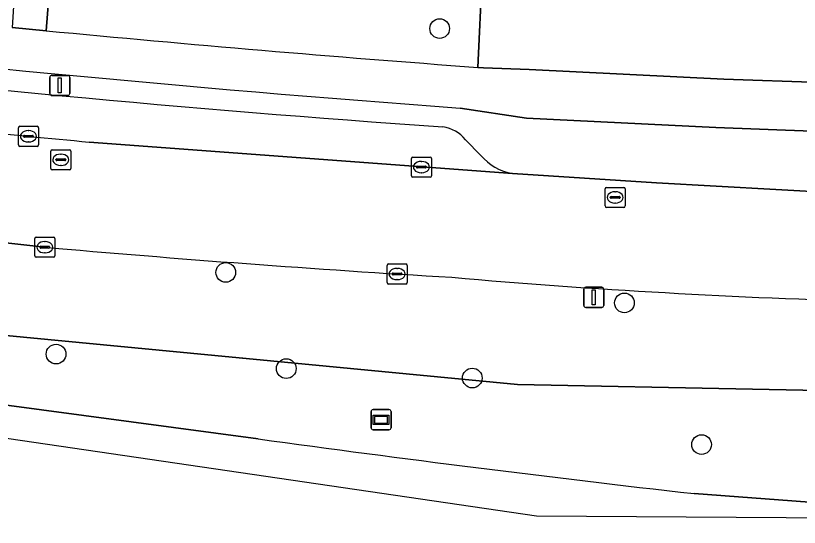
# Model space of a CAD drawing. Extents: x 162250 to 162661, y 380743 to 381606.
# Drawn here: x 162339.15 to 162378.1, y 380743.6 to 380769.04 of the extents above; entities that cross this region are included whole.
import ezdxf

# ---------------------------------------------------------------- set-up
doc = ezdxf.new("R2010")
doc.units = 0
for name, color, linetype in [('IMGEO_Berm_groen', 7, 'Continuous'), ('IMGEO_Berm_open', 7, 'Continuous'), ('IMGEO_Boom', 7, 'Continuous'), ('IMGEO_Fietspad_open', 7, 'Continuous'), ('IMGEO_Kolk', 7, 'Continuous'), ('IMGEO_Lichtmast', 7, 'Continuous'), ('IMGEO_Parkeervlak_open', 7, 'Continuous'), ('IMGEO_Rijbaan_lokaal_gesloten', 7, 'Continuous'), ('IMGEO_Rioolput', 7, 'Continuous'), ('IMGEO_Verkeersbordpaal', 7, 'Continuous'), ('IMGEO_Verklikker', 7, 'Continuous'), ('IMGEO_Voetpad_open', 7, 'Continuous')]:
    doc.layers.add(name, color=color, linetype=linetype)

msp = doc.modelspace()

# ---------------------------------------------------------------- linework, layer by layer
at = {"layer": 'IMGEO_Berm_groen'}
for points in [[(162360.912, 380772.3), (162341.029, 380773.386), (162340.902, 380771.261), (162340.66, 380768.29)], [(162362.122, 380766.467), (162362.328, 380771.076)], [(162340.445, 380757.542), (162336.426, 380757.992), (162317.845, 380760.071), (162310.873, 380761.062), (162301.002, 380762.412), (162297.264, 380762.965), (162282.522, 380765.144), (162269.09, 380767.235)], [(162325.638, 380751.397), (162334.985, 380750.161), (162336.758, 380753.324), (162364.084, 380750.702), (162399.119, 380750), (162400.616, 380749.97), (162403.266, 380748.391), (162404.826, 380747.208), (162407.436, 380744.677), (162408.039, 380743.876), (162448.59, 380743.6)], [(162408.039, 380743.876), (162407.436, 380744.677), (162404.826, 380747.208), (162403.266, 380748.391), (162400.616, 380749.97), (162399.119, 380750), (162364.084, 380750.702), (162336.758, 380753.324), (162334.985, 380750.161), (162336.201, 380750), (162351.194, 380747.999)], [(162372.871, 380745.275), (162389.847, 380744), (162408.039, 380743.876)]]:
    msp.add_lwpolyline(points, dxfattribs=at)
for centre, radius, start, end in [((162434.296, 381743.41), 979.606, 264.514989, 265.774817), ((162401.278, 381439.24), 684.406, 264.900541, 266.610925), ((162391.291, 381105.662), 350.958, 265.01902, 268.49316), ((162475.511, 381649.673), 910.204, 262.149928, 263.525223)]:
    msp.add_arc(centre, radius, start, end, dxfattribs=at)
at = {"layer": 'IMGEO_Berm_open'}
for points in [[(162382.962, 380763.101), (162378.725, 380763.288), (162373.944, 380763.475), (162364.536, 380763.945), (162361.246, 380764.444)], [(162361.498, 380762.871), (162362.268, 380762.092)], [(162363.837, 380761.194), (162370.995, 380760.72), (162379.893, 380760.231)]]:
    msp.add_lwpolyline(points, dxfattribs=at)
for centre, radius, start, end in [((162431.743, 381719.157), 957.313, 263.335267, 265.776878), ((162415.062, 381549.119), 787.508, 263.255087, 266.018713), ((162360.109, 380761.746), 1.787, 38.9993, 81.1236), ((162364.245, 380763.726), 2.564, 219.5757, 260.8559)]:
    msp.add_arc(centre, radius, start, end, dxfattribs=at)
at = {"layer": 'IMGEO_Boom'}
for centre in [(162360.221, 380768.397), (162349.592, 380756.274), (162369.405, 380754.756), (162341.156, 380752.212), (162352.598, 380751.49), (162361.843, 380751.022), (162373.238, 380747.716)]:
    msp.add_circle(centre, 0.489, dxfattribs=at)
at = {"layer": 'IMGEO_Fietspad_open'}
for points in [[(162340.66, 380768.29), (162338.97, 380768.457)], [(162387.255, 380765.402), (162382.504, 380765.547), (162379.357, 380765.701), (162379.159, 380765.711), (162374.346, 380765.874), (162364.674, 380766.364), (162362.396, 380766.447), (162362.122, 380766.467)], [(162361.246, 380764.444), (162364.536, 380763.945), (162373.944, 380763.475), (162378.725, 380763.288), (162382.962, 380763.101)]]:
    msp.add_lwpolyline(points, dxfattribs=at)
for centre, radius, start, end in [((162431.743, 381719.157), 957.313, 263.335267, 265.776878), ((162434.296, 381743.41), 979.606, 264.514989, 265.774817)]:
    msp.add_arc(centre, radius, start, end, dxfattribs=at)
at = {"layer": 'IMGEO_Kolk'}
for p, q in [((162339.358, 380763.541), (162340.21, 380763.541)), ((162339.283, 380762.615), (162339.283, 380763.467)), ((162339.771, 380763.321), (162339.796, 380763.321)), ((162340.284, 380763.467), (162340.284, 380762.615)), ((162339.542, 380763.035), (162339.542, 380763.047)), ((162339.98, 380762.998), (162339.582, 380762.998)), ((162339.585, 380763.084), (162339.983, 380763.084)), ((162339.794, 380762.761), (162339.769, 380762.761)), ((162340.026, 380763.047), (162340.026, 380763.035)), ((162340.21, 380762.541), (162339.358, 380762.541)), ((162358.814, 380761.083), (162358.814, 380761.935)), ((162358.889, 380762.009), (162359.741, 380762.009)), ((162359.815, 380761.935), (162359.815, 380761.083)), ((162359.116, 380761.552), (162359.514, 380761.552)), ((162359.302, 380761.789), (162359.327, 380761.789)), ((162359.073, 380761.503), (162359.073, 380761.515)), ((162359.511, 380761.466), (162359.113, 380761.466)), ((162359.325, 380761.229), (162359.3, 380761.229)), ((162359.557, 380761.515), (162359.557, 380761.503)), ((162359.741, 380761.009), (162358.889, 380761.009)), ((162340.098, 380757.101), (162340.098, 380757.953)), ((162340.173, 380758.027), (162341.025, 380758.027)), ((162340.586, 380757.807), (162340.611, 380757.807)), ((162341.099, 380757.953), (162341.099, 380757.101)), ((162340.357, 380757.521), (162340.357, 380757.533)), ((162340.795, 380757.484), (162340.397, 380757.484)), ((162340.4, 380757.57), (162340.798, 380757.57)), ((162340.841, 380757.533), (162340.841, 380757.521)), ((162341.025, 380757.027), (162340.173, 380757.027)), ((162340.609, 380757.247), (162340.584, 380757.247)), ((162357.605, 380755.769), (162357.605, 380756.621)), ((162357.68, 380756.695), (162358.532, 380756.695)), ((162358.093, 380756.475), (162358.118, 380756.475)), ((162358.606, 380756.621), (162358.606, 380755.769)), ((162357.864, 380756.189), (162357.864, 380756.201)), ((162358.302, 380756.152), (162357.904, 380756.152)), ((162357.907, 380756.238), (162358.305, 380756.238)), ((162358.348, 380756.201), (162358.348, 380756.189)), ((162358.532, 380755.695), (162357.68, 380755.695)), ((162358.116, 380755.915), (162358.091, 380755.915))]:
    msp.add_line(p, q, dxfattribs=at)
for points in [[(162339.358, 380763.541), (162340.21, 380763.541)], [(162339.283, 380762.615), (162339.283, 380763.467)], [(162340.284, 380763.467), (162340.284, 380762.615)], [(162340.21, 380762.541), (162339.358, 380762.541)], [(162358.814, 380761.083), (162358.814, 380761.935)], [(162358.889, 380762.009), (162359.741, 380762.009)], [(162359.815, 380761.935), (162359.815, 380761.083)], [(162359.741, 380761.009), (162358.889, 380761.009)], [(162340.098, 380757.101), (162340.098, 380757.953)], [(162340.173, 380758.027), (162341.025, 380758.027)], [(162341.099, 380757.953), (162341.099, 380757.101)], [(162341.025, 380757.027), (162340.173, 380757.027)], [(162357.605, 380755.769), (162357.605, 380756.621)], [(162357.68, 380756.695), (162358.532, 380756.695)], [(162358.606, 380756.621), (162358.606, 380755.769)], [(162358.532, 380755.695), (162357.68, 380755.695)]]:
    msp.add_lwpolyline(points, dxfattribs=at)
for centre, radius, start, end in [((162339.36, 380763.465), 0.0765, 91.552, 178.448), ((162339.36, 380763.465), 0.0765, 91.552, 178.448), ((162340.208, 380763.465), 0.0765, 1.552, 88.448), ((162340.208, 380763.465), 0.0765, 1.552, 88.448), ((162339.582, 380763.044), 0.0403, 85.8775, 175.7526), ((162339.579, 380763.034), 0.0366, 178.938, 274.7102), ((162339.983, 380763.041), 0.043, 264.8664, 352.4533), ((162339.987, 380763.046), 0.0386, 1.7309, 96.639), ((162339.36, 380762.617), 0.0765, 181.552, 268.448), ((162339.36, 380762.617), 0.0765, 181.552, 268.448), ((162340.208, 380762.617), 0.0765, 271.552, 358.448), ((162340.208, 380762.617), 0.0765, 271.552, 358.448), ((162358.891, 380761.933), 0.0765, 91.552, 178.448), ((162358.891, 380761.933), 0.0765, 91.552, 178.448), ((162359.739, 380761.933), 0.0765, 1.552, 88.448), ((162359.739, 380761.933), 0.0765, 1.552, 88.448), ((162359.113, 380761.512), 0.0403, 85.8775, 175.7526), ((162359.518, 380761.514), 0.0386, 1.7309, 96.639), ((162359.11, 380761.502), 0.0366, 178.938, 274.7102), ((162359.514, 380761.509), 0.043, 264.8664, 352.4533), ((162358.891, 380761.085), 0.0765, 181.552, 268.448), ((162358.891, 380761.085), 0.0765, 181.552, 268.448), ((162359.739, 380761.085), 0.0765, 271.552, 358.448), ((162359.739, 380761.085), 0.0765, 271.552, 358.448), ((162340.175, 380757.951), 0.0765, 91.552, 178.448), ((162340.175, 380757.951), 0.0765, 91.552, 178.448), ((162341.023, 380757.951), 0.0765, 1.552, 88.448), ((162341.023, 380757.951), 0.0765, 1.552, 88.448), ((162340.397, 380757.53), 0.0403, 85.8775, 175.7526), ((162340.394, 380757.52), 0.0366, 178.938, 274.7102), ((162340.798, 380757.527), 0.043, 264.8664, 352.4533), ((162340.802, 380757.532), 0.0386, 1.7309, 96.639), ((162340.175, 380757.103), 0.0765, 181.552, 268.448), ((162340.175, 380757.103), 0.0765, 181.552, 268.448), ((162341.023, 380757.103), 0.0765, 271.552, 358.448), ((162341.023, 380757.103), 0.0765, 271.552, 358.448), ((162357.682, 380756.619), 0.0765, 91.552, 178.448), ((162357.682, 380756.619), 0.0765, 91.552, 178.448), ((162358.53, 380756.619), 0.0765, 1.552, 88.448), ((162358.53, 380756.619), 0.0765, 1.552, 88.448), ((162357.904, 380756.198), 0.0403, 85.8775, 175.7526), ((162357.901, 380756.188), 0.0366, 178.938, 274.7102), ((162358.305, 380756.195), 0.043, 264.8664, 352.4533), ((162358.309, 380756.2), 0.0386, 1.7309, 96.639), ((162357.682, 380755.771), 0.0765, 181.552, 268.448), ((162357.682, 380755.771), 0.0765, 181.552, 268.448), ((162358.53, 380755.771), 0.0765, 271.552, 358.448), ((162358.53, 380755.771), 0.0765, 271.552, 358.448)]:
    msp.add_arc(centre, radius, start, end, dxfattribs=at)
for centre, major_axis, ratio, start_param, end_param in [((162339.77, 380763.041), (-0.387, 0.002), 0.722429, 4.712389, 7.853982), ((162339.795, 380763.041), (-0.39, 0.002), 0.717154, 1.570796, 4.712389), ((162359.301, 380761.509), (-0.387, 0.002), 0.722429, 4.712389, 7.853982), ((162359.326, 380761.509), (-0.39, 0.002), 0.717154, 1.570796, 4.712389), ((162340.585, 380757.527), (-0.387, 0.002), 0.722429, 4.712389, 7.853982), ((162340.61, 380757.527), (-0.39, 0.002), 0.717154, 1.570796, 4.712389), ((162358.092, 380756.195), (-0.387, 0.002), 0.722429, 4.712389, 7.853982), ((162358.117, 380756.195), (-0.39, 0.002), 0.717154, 1.570796, 4.712389)]:
    msp.add_ellipse(centre, major_axis=major_axis, ratio=ratio, start_param=start_param, end_param=end_param, dxfattribs=at)
at = {"layer": 'IMGEO_Lichtmast'}
for p, q in [((162340.847, 380765.168), (162340.847, 380765.968)), ((162340.847, 380765.968), (162340.847, 380765.168)), ((162340.947, 380766.068), (162341.737, 380766.068)), ((162341.737, 380766.068), (162340.947, 380766.068)), ((162341.837, 380765.968), (162341.837, 380765.168)), ((162341.837, 380765.168), (162341.837, 380765.968)), ((162341.737, 380765.068), (162340.947, 380765.068)), ((162340.947, 380765.068), (162341.737, 380765.068))]:
    msp.add_line(p, q, dxfattribs=at)
msp.add_lwpolyline([(162341.267, 380765.943), (162341.417, 380765.943), (162341.417, 380765.193), (162341.267, 380765.193), (162341.267, 380765.943)], dxfattribs=at)
for centre, start, end in [((162340.947, 380765.968), 90, 180), ((162340.947, 380765.968), 90, 180), ((162341.737, 380765.968), 0, 90), ((162341.737, 380765.968), 360, 90), ((162340.947, 380765.168), 180, 270), ((162340.947, 380765.168), 180, 270), ((162341.737, 380765.168), 270, 0), ((162341.737, 380765.168), 270, 0)]:
    msp.add_arc(centre, 0.1, start, end, dxfattribs=at)
at = {"layer": 'IMGEO_Parkeervlak_open'}
for points in [[(162342.808, 380762.755), (162363.837, 380761.194)], [(162362.268, 380762.092), (162361.498, 380762.871)]]:
    msp.add_lwpolyline(points, dxfattribs=at)
for centre, radius, start, end in [((162415.062, 381549.119), 787.508, 263.255087, 266.018713), ((162360.109, 380761.746), 1.787, 38.9993, 81.1236), ((162400.977, 381397.099), 637.005, 264.221033, 264.760682), ((162364.245, 380763.726), 2.564, 219.5757, 260.8559)]:
    msp.add_arc(centre, radius, start, end, dxfattribs=at)
at = {"layer": 'IMGEO_Rijbaan_lokaal_gesloten'}
for points in [[(162261.554, 380768.371), (162262.029, 380768.302), (162264.831, 380767.892), (162264.951, 380767.873), (162269.09, 380767.235), (162282.522, 380765.144), (162297.264, 380762.965), (162301.002, 380762.412), (162310.873, 380761.062), (162317.845, 380760.071), (162336.426, 380757.992), (162340.445, 380757.542)], [(162250.492, 380765.299), (162249.838, 380759.576), (162300.915, 380753.574), (162365.037, 380744.169), (162389.847, 380744), (162372.871, 380745.275)], [(162379.893, 380760.231), (162370.995, 380760.72), (162363.837, 380761.194), (162342.808, 380762.755)], [(162351.194, 380747.999), (162336.201, 380750), (162334.985, 380750.161), (162325.638, 380751.397)]]:
    msp.add_lwpolyline(points, dxfattribs=at)
for centre, radius, start, end in [((162400.977, 381397.099), 637.005, 264.221033, 264.760682), ((162401.278, 381439.24), 684.406, 264.900541, 266.610925), ((162391.291, 381105.662), 350.958, 265.01902, 268.49316), ((162475.511, 381649.673), 910.204, 262.149928, 263.525223)]:
    msp.add_arc(centre, radius, start, end, dxfattribs=at)
at = {"layer": 'IMGEO_Rioolput'}
for p, q in [((162340.967, 380762.373), (162341.819, 380762.373)), ((162340.892, 380761.447), (162340.892, 380762.299)), ((162341.38, 380762.153), (162341.405, 380762.153)), ((162341.893, 380762.299), (162341.893, 380761.447)), ((162341.151, 380761.867), (162341.151, 380761.879)), ((162341.589, 380761.83), (162341.191, 380761.83)), ((162341.194, 380761.916), (162341.592, 380761.916)), ((162341.403, 380761.593), (162341.378, 380761.593)), ((162341.635, 380761.879), (162341.635, 380761.867)), ((162341.819, 380761.373), (162340.967, 380761.373)), ((162368.442, 380759.576), (162368.442, 380760.428)), ((162368.517, 380760.502), (162369.369, 380760.502)), ((162369.443, 380760.428), (162369.443, 380759.576)), ((162368.701, 380759.996), (162368.701, 380760.008)), ((162368.744, 380760.045), (162369.142, 380760.045)), ((162368.93, 380760.282), (162368.955, 380760.282)), ((162369.185, 380760.008), (162369.185, 380759.996)), ((162369.139, 380759.959), (162368.741, 380759.959)), ((162368.953, 380759.722), (162368.928, 380759.722)), ((162369.369, 380759.502), (162368.517, 380759.502))]:
    msp.add_line(p, q, dxfattribs=at)
for points in [[(162340.967, 380762.373), (162341.819, 380762.373)], [(162340.892, 380761.447), (162340.892, 380762.299)], [(162341.893, 380762.299), (162341.893, 380761.447)], [(162341.819, 380761.373), (162340.967, 380761.373)], [(162368.442, 380759.576), (162368.442, 380760.428)], [(162368.517, 380760.502), (162369.369, 380760.502)], [(162369.443, 380760.428), (162369.443, 380759.576)], [(162369.369, 380759.502), (162368.517, 380759.502)]]:
    msp.add_lwpolyline(points, dxfattribs=at)
for centre, radius, start, end in [((162340.969, 380762.297), 0.0765, 91.552, 178.448), ((162340.969, 380762.297), 0.0765, 91.552, 178.448), ((162341.817, 380762.297), 0.0765, 1.552, 88.448), ((162341.817, 380762.297), 0.0765, 1.552, 88.448), ((162341.191, 380761.876), 0.0403, 85.8775, 175.7526), ((162341.188, 380761.866), 0.0366, 178.938, 274.7102), ((162341.592, 380761.873), 0.043, 264.8664, 352.4533), ((162341.596, 380761.878), 0.0386, 1.7309, 96.639), ((162340.969, 380761.449), 0.0765, 181.552, 268.448), ((162340.969, 380761.449), 0.0765, 181.552, 268.448), ((162341.817, 380761.449), 0.0765, 271.552, 358.448), ((162341.817, 380761.449), 0.0765, 271.552, 358.448), ((162368.519, 380760.426), 0.0765, 91.552, 178.448), ((162368.519, 380760.426), 0.0765, 91.552, 178.448), ((162369.367, 380760.426), 0.0765, 1.552, 88.448), ((162369.367, 380760.426), 0.0765, 1.552, 88.448), ((162368.741, 380760.005), 0.0403, 85.8775, 175.7526), ((162368.738, 380759.995), 0.0366, 178.938, 274.7102), ((162369.142, 380760.002), 0.043, 264.8664, 352.4533), ((162369.146, 380760.007), 0.0386, 1.7309, 96.639), ((162368.519, 380759.578), 0.0765, 181.552, 268.448), ((162368.519, 380759.578), 0.0765, 181.552, 268.448), ((162369.367, 380759.578), 0.0765, 271.552, 358.448), ((162369.367, 380759.578), 0.0765, 271.552, 358.448)]:
    msp.add_arc(centre, radius, start, end, dxfattribs=at)
for centre, major_axis, ratio, start_param, end_param in [((162341.379, 380761.873), (-0.387, 0.002), 0.722429, 4.712389, 7.853982), ((162341.404, 380761.873), (-0.39, 0.002), 0.717154, 1.570796, 4.712389), ((162368.929, 380760.002), (-0.387, 0.002), 0.722429, 4.712389, 7.853982), ((162368.954, 380760.002), (-0.39, 0.002), 0.717154, 1.570796, 4.712389)]:
    msp.add_ellipse(centre, major_axis=major_axis, ratio=ratio, start_param=start_param, end_param=end_param, dxfattribs=at)
at = {"layer": 'IMGEO_Verkeersbordpaal'}
for p, q in [((162367.383, 380754.636), (162367.383, 380755.436)), ((162367.383, 380755.436), (162367.383, 380754.636)), ((162367.483, 380755.536), (162368.273, 380755.536)), ((162368.273, 380755.536), (162367.483, 380755.536)), ((162368.373, 380755.436), (162368.373, 380754.636)), ((162368.373, 380754.636), (162368.373, 380755.436)), ((162368.273, 380754.536), (162367.483, 380754.536)), ((162367.483, 380754.536), (162368.273, 380754.536))]:
    msp.add_line(p, q, dxfattribs=at)
msp.add_lwpolyline([(162367.803, 380755.411), (162367.953, 380755.411), (162367.953, 380754.661), (162367.803, 380754.661), (162367.803, 380755.411)], dxfattribs=at)
for centre, start, end in [((162367.483, 380755.436), 90, 180), ((162367.483, 380755.436), 90, 180), ((162368.273, 380755.436), 0, 90), ((162368.273, 380755.436), 360, 90), ((162367.483, 380754.636), 180, 270), ((162367.483, 380754.636), 180, 270), ((162368.273, 380754.636), 270, 0), ((162368.273, 380754.636), 270, 0)]:
    msp.add_arc(centre, 0.1, start, end, dxfattribs=at)
at = {"layer": 'IMGEO_Verklikker'}
for p, q in [((162356.813, 380748.551), (162356.813, 380749.351)), ((162356.813, 380749.351), (162356.813, 380748.551)), ((162356.913, 380749.451), (162357.703, 380749.451)), ((162357.703, 380749.451), (162356.913, 380749.451)), ((162357.803, 380749.351), (162357.803, 380748.551)), ((162357.803, 380748.551), (162357.803, 380749.351)), ((162357.703, 380748.451), (162356.913, 380748.451)), ((162356.913, 380748.451), (162357.703, 380748.451))]:
    msp.add_line(p, q, dxfattribs=at)
for points in [[(162356.914, 380749.183), (162357.702, 380749.183), (162357.702, 380748.719), (162356.914, 380748.719), (162356.914, 380749.183)], [(162356.979, 380749.118), (162356.979, 380748.784), (162357.637, 380748.784), (162357.637, 380749.118), (162356.979, 380749.118)]]:
    msp.add_lwpolyline(points, dxfattribs=at)
for centre, start, end in [((162356.913, 380749.351), 90, 180), ((162356.913, 380749.351), 90, 180), ((162357.703, 380749.351), 0, 90), ((162357.703, 380749.351), 360, 90), ((162356.913, 380748.551), 180, 270), ((162356.913, 380748.551), 180, 270), ((162357.703, 380748.551), 270, 0), ((162357.703, 380748.551), 270, 0)]:
    msp.add_arc(centre, 0.1, start, end, dxfattribs=at)
at = {"layer": 'IMGEO_Voetpad_open'}
for points in [[(162321.081, 380774.501), (162329.825, 380773.985), (162339.288, 380773.476), (162338.97, 380768.457), (162340.66, 380768.29), (162340.902, 380771.261), (162341.029, 380773.386), (162360.912, 380772.3)], [(162362.328, 380771.076), (162362.122, 380766.467), (162362.396, 380766.447), (162364.674, 380766.364), (162374.346, 380765.874), (162379.159, 380765.711), (162379.357, 380765.701), (162379.484, 380769.854)]]:
    msp.add_lwpolyline(points, dxfattribs=at)

doc.saveas('drawing.dxf')
